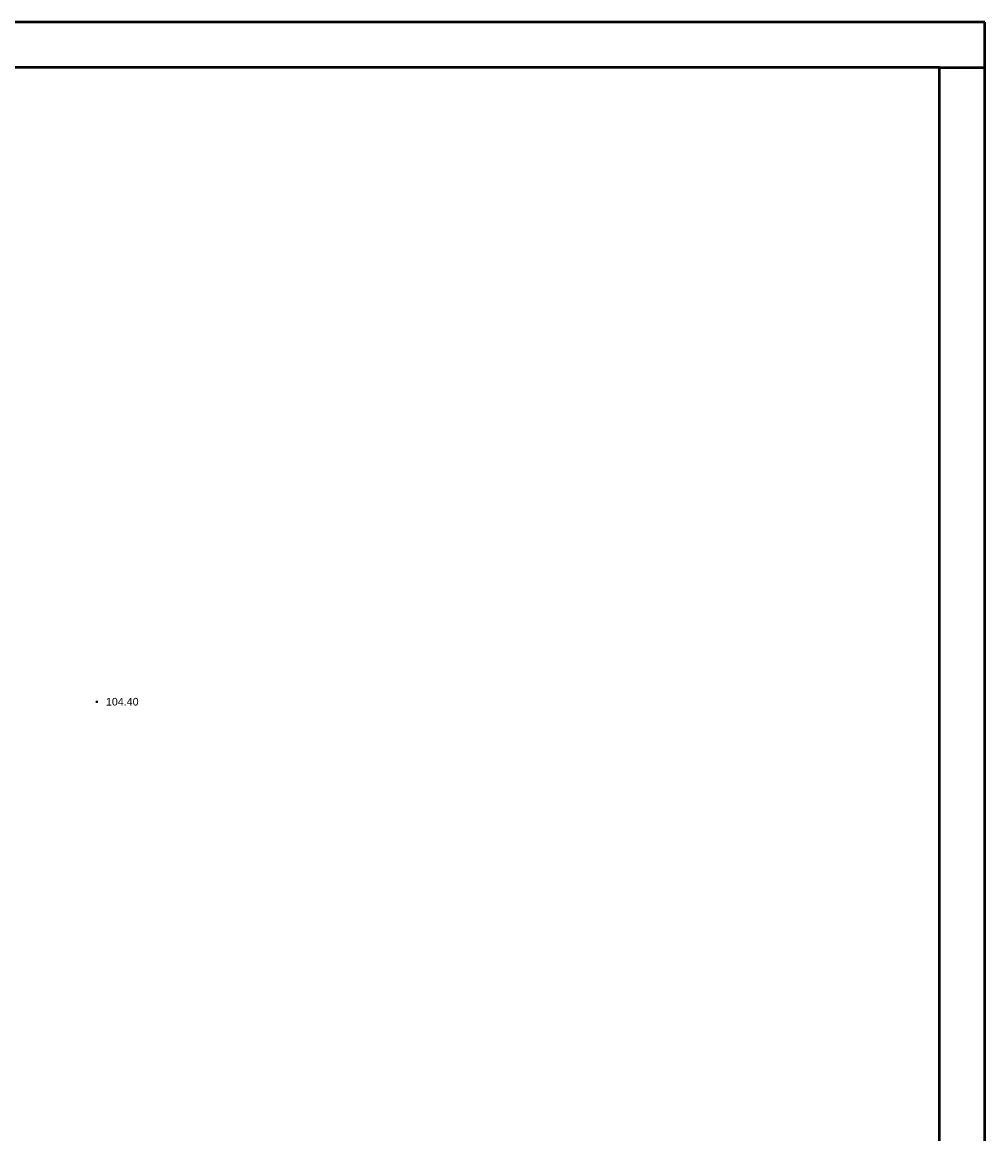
# Model space of a CAD drawing. Header units: millimetres. Extents: x 9396 to 25236, y 15106 to 31102.
# Tile 295 of 296: x 12415 to 12628, y 16919 to 17165. Entities that reach past the tile are written whole.
import ezdxf
from ezdxf.enums import TextEntityAlignment as Align

# ---------------------------------------------------------------- set-up
doc = ezdxf.new("R2010")
doc.units = ezdxf.units.MM
doc.linetypes.add('HIDDEN', pattern=[0.375, 0.25, -0.125])
doc.layers.add('21100200', color=7, linetype='HIDDEN', lineweight=0, true_color=0x800080)
doc.layers.add('Размер', color=6, linetype='Continuous', lineweight=18)
doc.styles.add('F2', font='arial.ttf', dxfattribs={"height": 0.001693})

# ---------------------------------------------------------------- blocks, each defined once
blk = doc.blocks.new('SYMBOL21100200')
at = {"true_color": 0x800080}
h = blk.add_hatch(color=216, dxfattribs=at)
edge = h.paths.add_edge_path()
edge.add_arc((0, 0), 0.1, 0, 360)
at = {"color": 216, "linetype": 'Continuous', "lineweight": 0, "true_color": 0x800080}
blk.add_circle((0, 0), 0.1, dxfattribs=at)

msp = doc.modelspace()

# ---------------------------------------------------------------- linework, layer by layer
at = {"layer": 'Defpoints', "lineweight": 50}
msp.add_lwpolyline([(12618.19, 17155.05), (12628.19, 17155.05), (12628.19, 17165.05)], dxfattribs=at)
at = {"layer": 'Размер', "lineweight": 50}
msp.add_lwpolyline([(12628.19, 17165.05), (9546.77, 17165.05), (9546.77, 15485.79), (12628.19, 15485.79)], close=True, dxfattribs=at)
msp.add_lwpolyline([(12618.19, 17155.05), (9556.77, 17155.05), (9556.77, 15495.79), (12618.19, 15495.79), (12618.19, 17155.05)], dxfattribs=at)

# ---------------------------------------------------------------- block references
at = {"layer": '21100200', "xscale": 2, "yscale": 2, "zscale": 2}
msp.add_blockref('SYMBOL21100200', (12431.74, 17014.7, 208.8), dxfattribs=at)

# ---------------------------------------------------------------- texts
at = {"layer": '21100200', "color": 253, "style": 'F2'}
msp.add_text('104.40', height=1.693, dxfattribs=at).set_placement((12433.74, 17014.7, 208.8), align=Align.MIDDLE_LEFT)

doc.saveas('drawing.dxf')
